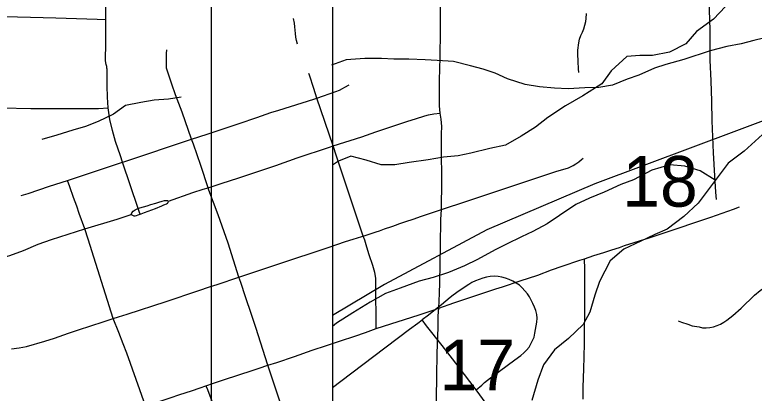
# Model space of a CAD drawing. Extents: x 0 to 34, y 0 to 22.
# Drawn here: x 12.978 to 13.589, y 17.535 to 17.847 of the extents above; entities that cross this region are included whole.
import ezdxf

# ---------------------------------------------------------------- set-up
doc = ezdxf.new("R2010")
doc.units = 0
for name, color, linetype in [('GM_X_City_Street', 7, 'Continuous'), ('GM_X_Corporation', 7, 'Continuous'), ('GM_X_Minor_River', 7, 'Continuous'), ('GM_X_Rail_Line', 7, 'Continuous'), ('GM_X_Section_Text', 7, 'Continuous'), ('GM_X_US_Shield', 7, 'Continuous'), ('SH_Data', 7, 'Continuous')]:
    doc.layers.add(name, color=color, linetype=linetype)

msp = doc.modelspace()

# ---------------------------------------------------------------- linework, layer by layer
at = {"layer": 'GM_X_City_Street'}
msp.add_line((13.08011, 17.68728), (13.06719, 17.7255), dxfattribs=at)
for points in [[(13.5574, 17.69468), (13.55697, 17.70063), (13.556, 17.71419), (13.55499, 17.73335), (13.554, 17.75978), (13.5537, 17.77587), (13.55301, 17.79283), (13.55222, 17.80979), (13.55212, 17.82217), (13.55212, 17.8345), (13.55137, 17.8599), (13.55056, 17.89935), (13.54961, 17.92405), (13.54935, 17.9307)], [(13.05344, 17.84344), (13.05377, 17.87151), (13.05382, 17.88023)], [(13.32944, 17.76611), (13.32891, 17.77205), (13.3288, 17.78203), (13.32875, 17.7933), (13.32941, 17.81207), (13.32952, 17.83395), (13.32965, 17.85264), (13.32983, 17.86402), (13.33007, 17.87471)], [(13.44386, 17.7995), (13.44367, 17.80255), (13.4432, 17.8087), (13.44301, 17.8149), (13.44309, 17.818), (13.44386, 17.82409), (13.44442, 17.82712), (13.44546, 17.83001), (13.44681, 17.83279), (13.44785, 17.83569), (13.44885, 17.83871), (13.44949, 17.84181), (13.44981, 17.84427), (13.45009, 17.84828)], [(12.94698, 17.84636), (12.95921, 17.84602), (13.01201, 17.84462), (13.0462, 17.84365), (13.05344, 17.84344)], [(13.05323, 17.82084), (13.05323, 17.82504), (13.05344, 17.84344)], [(13.21155, 17.82293), (13.21085, 17.82588), (13.21031, 17.82883), (13.20994, 17.83174), (13.20972, 17.83462), (13.20936, 17.83739), (13.20897, 17.84042), (13.20833, 17.84424)], [(13.05419, 17.80453), (13.05364, 17.80624), (13.05333, 17.8075), (13.05321, 17.80941), (13.05321, 17.81266), (13.05323, 17.82084)], [(13.10347, 17.8032), (13.10343, 17.80419), (13.10346, 17.80707), (13.10349, 17.80914), (13.10353, 17.81305), (13.10356, 17.81523), (13.1036, 17.81834)], [(13.05536, 17.7703), (13.05464, 17.77929), (13.05439, 17.78867), (13.05437, 17.79539), (13.05434, 17.8023), (13.0543, 17.80318), (13.05419, 17.80453)], [(13.19868, 17.52322), (13.1936, 17.53813), (13.1872, 17.55781), (13.18693, 17.55866), (13.17743, 17.58811), (13.17355, 17.59985), (13.16862, 17.61441), (13.16471, 17.62613), (13.16325, 17.63066), (13.15428, 17.65854), (13.14597, 17.68192), (13.13848, 17.70233), (13.13778, 17.70445), (13.13167, 17.72284), (13.12564, 17.74038), (13.12421, 17.74443), (13.11638, 17.7667), (13.11089, 17.78122), (13.10787, 17.79008), (13.10347, 17.8032)], [(13.27652, 17.58815), (13.27625, 17.62553), (13.27625, 17.62981), (13.27553, 17.63439), (13.27381, 17.64033), (13.27085, 17.64915), (13.26894, 17.6553), (13.26716, 17.66101), (13.26586, 17.6645), (13.26138, 17.67759), (13.24373, 17.73048), (13.24089, 17.73893), (13.22764, 17.77844), (13.225, 17.78634), (13.22139, 17.7975), (13.22095, 17.79885)], [(12.9835, 17.69788), (12.98916, 17.6997), (13.00684, 17.70574), (13.02162, 17.71033), (13.02489, 17.71141), (13.06719, 17.7255), (13.06901, 17.7261), (13.12421, 17.74443), (13.13694, 17.74866), (13.16352, 17.75752), (13.17814, 17.76251), (13.18964, 17.76643), (13.19609, 17.76854), (13.22508, 17.77763), (13.22764, 17.77844), (13.24324, 17.78377), (13.24637, 17.78501), (13.24886, 17.78625), (13.25073, 17.78734), (13.25431, 17.78943)], [(12.95806, 17.77046), (12.9675, 17.77049), (12.99143, 17.76974), (13.01709, 17.76974), (13.02893, 17.76978), (13.03807, 17.76997), (13.04718, 17.76998), (13.05536, 17.7703)], [(13.06719, 17.7255), (13.06537, 17.73085), (13.06145, 17.74263), (13.05875, 17.7516), (13.05678, 17.76076), (13.05536, 17.7703)], [(13.24089, 17.73893), (13.26481, 17.74659), (13.27635, 17.75048), (13.30276, 17.7593), (13.30888, 17.76127), (13.3166, 17.76367), (13.31979, 17.76452), (13.32403, 17.76547), (13.32944, 17.76611)], [(13.33036, 17.68635), (13.33055, 17.69072), (13.33079, 17.70618), (13.33043, 17.73992), (13.33053, 17.74907), (13.33071, 17.75508), (13.33018, 17.76112), (13.32944, 17.76611)], [(13.13778, 17.70445), (13.14845, 17.70779), (13.16321, 17.7127), (13.18062, 17.71849), (13.19379, 17.7229), (13.21143, 17.7292), (13.2381, 17.73804), (13.24089, 17.73893)], [(13.02257, 17.58423), (13.03088, 17.58719), (13.05109, 17.59364), (13.05949, 17.59637), (13.06373, 17.59775), (13.07084, 17.60006), (13.10329, 17.61054), (13.12936, 17.61919), (13.13965, 17.62279), (13.14523, 17.62465), (13.16325, 17.63066), (13.19533, 17.64135), (13.23763, 17.65544), (13.2511, 17.65993), (13.25753, 17.66191), (13.26476, 17.66413), (13.26586, 17.6645), (13.27002, 17.66589), (13.27655, 17.66801), (13.27924, 17.66893), (13.28347, 17.67038), (13.28948, 17.67244), (13.29317, 17.67378), (13.29527, 17.67454), (13.30093, 17.67648), (13.30699, 17.67855), (13.3139, 17.68086), (13.33036, 17.68635), (13.35125, 17.69333), (13.37779, 17.70216), (13.40432, 17.71108), (13.42497, 17.71776), (13.43526, 17.72091), (13.43758, 17.72185), (13.43921, 17.72274), (13.44127, 17.72409), (13.44374, 17.72585), (13.44615, 17.72774), (13.44749, 17.72878)], [(13.09544, 17.49704), (13.09463, 17.49932), (13.09352, 17.50293), (13.08894, 17.51599), (13.0862, 17.52427), (13.07073, 17.5679), (13.06777, 17.57541), (13.06408, 17.58475), (13.05949, 17.59637), (13.03887, 17.66187), (13.03593, 17.67056), (13.03147, 17.68307), (13.02932, 17.68911), (13.02672, 17.69644), (13.02357, 17.70529), (13.02162, 17.71033)], [(13.10503, 17.6933), (13.12524, 17.70042), (13.13379, 17.70321), (13.13778, 17.70445)], [(13.08011, 17.68728), (13.08146, 17.68775), (13.08457, 17.6887), (13.08755, 17.68952), (13.09058, 17.69046), (13.09451, 17.69167), (13.097, 17.69241), (13.09982, 17.69331), (13.10192, 17.69379), (13.10274, 17.69392), (13.10348, 17.69392), (13.10419, 17.69377), (13.10503, 17.6933)], [(13.0816, 17.68248), (13.08253, 17.68282), (13.08524, 17.68386), (13.09441, 17.68738), (13.09964, 17.68959), (13.10117, 17.69024), (13.1022, 17.69065), (13.10336, 17.69113), (13.10435, 17.69159), (13.10487, 17.69232), (13.10503, 17.6933)], [(13.07428, 17.68238), (13.07487, 17.68374), (13.07602, 17.68499), (13.07758, 17.68611), (13.07922, 17.68697), (13.08011, 17.68728)], [(13.0816, 17.68248), (13.08119, 17.68409), (13.08011, 17.68728)], [(13.32812, 17.60505), (13.32871, 17.61702), (13.329, 17.62609), (13.32953, 17.65664), (13.33002, 17.67832), (13.33036, 17.68635)], [(13.44847, 17.6458), (13.45615, 17.64836), (13.46451, 17.65105), (13.47103, 17.65308), (13.4773, 17.65516), (13.4816, 17.65668), (13.50193, 17.66312), (13.52241, 17.67007), (13.54287, 17.67677), (13.55275, 17.6801), (13.57142, 17.68678), (13.57648, 17.68859)], [(13.03593, 17.67056), (13.06275, 17.67855), (13.07428, 17.68238)], [(13.07428, 17.68238), (13.07528, 17.68181), (13.07637, 17.68132), (13.07745, 17.68123), (13.07869, 17.68145), (13.08014, 17.68195), (13.0816, 17.68248)], [(12.99749, 17.65785), (13.00858, 17.66167), (13.03593, 17.67056)], [(13.52573, 17.59448), (13.52858, 17.5933), (13.53371, 17.59165), (13.53733, 17.59048), (13.54312, 17.58952), (13.54604, 17.58887), (13.54902, 17.5887), (13.55205, 17.589), (13.55503, 17.58963), (13.55791, 17.59059), (13.5607, 17.59182), (13.5634, 17.59328), (13.56599, 17.59498), (13.57092, 17.59885), (13.57778, 17.60509), (13.58891, 17.61563), (13.59357, 17.61949), (13.60858, 17.63006), (13.62362, 17.64075), (13.63337, 17.64826), (13.64758, 17.66006), (13.65464, 17.66593)], [(12.95784, 17.64536), (12.96258, 17.64577), (12.96833, 17.64668), (12.97421, 17.64851), (12.98535, 17.65269), (12.99749, 17.65785)], [(13.32812, 17.60505), (13.34063, 17.60941), (13.37526, 17.62087), (13.38087, 17.62265), (13.39528, 17.62742), (13.40984, 17.63235), (13.42132, 17.6365), (13.43016, 17.63957), (13.44468, 17.64453), (13.44847, 17.6458)], [(13.44739, 17.52987), (13.4474, 17.53915), (13.44765, 17.54765), (13.44786, 17.55466), (13.44816, 17.56495), (13.44847, 17.57546), (13.44856, 17.58795), (13.44864, 17.59826), (13.44873, 17.61032), (13.44885, 17.62599), (13.44864, 17.63705), (13.44847, 17.6458)], [(13.35894, 17.53756), (13.36365, 17.54152), (13.36602, 17.54352), (13.37082, 17.54743), (13.3783, 17.55306), (13.39091, 17.5622), (13.39603, 17.56592), (13.39843, 17.56804), (13.4007, 17.57031), (13.40279, 17.57279), (13.40422, 17.57539), (13.40693, 17.58103), (13.40761, 17.58428), (13.40803, 17.5873), (13.40916, 17.59343), (13.40933, 17.59662), (13.40908, 17.59982), (13.40831, 17.60296), (13.4072, 17.60594), (13.40591, 17.60882), (13.40453, 17.61159), (13.40302, 17.61427), (13.40132, 17.61688), (13.39937, 17.61938), (13.39715, 17.62175), (13.39473, 17.62386), (13.39213, 17.62575), (13.38936, 17.62738), (13.38644, 17.62875), (13.38342, 17.62982), (13.38031, 17.63063), (13.37712, 17.63114), (13.37392, 17.6313), (13.37072, 17.63106), (13.36756, 17.63056), (13.36444, 17.6298), (13.36142, 17.62877), (13.35849, 17.6276), (13.35562, 17.62621), (13.3529, 17.6246), (13.3451, 17.61938), (13.34, 17.6157), (13.33754, 17.61377), (13.33035, 17.60782), (13.32558, 17.60387), (13.3196, 17.59918), (13.31437, 17.59525)], [(13.27652, 17.58815), (13.31193, 17.59956), (13.32355, 17.60346), (13.32812, 17.60505)], [(13.32602, 17.52526), (13.32621, 17.53048), (13.3267, 17.54896), (13.327, 17.56759), (13.32759, 17.58929), (13.3278, 17.59858), (13.32812, 17.60505)], [(13.2404, 17.53951), (13.24725, 17.5447), (13.27446, 17.56523), (13.30415, 17.58764), (13.3109, 17.59261), (13.31437, 17.59525)], [(13.5399, 17.29994), (13.53376, 17.3079), (13.52051, 17.32505), (13.50523, 17.34461), (13.49312, 17.36053), (13.49208, 17.36189), (13.48077, 17.37663), (13.46952, 17.39146), (13.45268, 17.41372), (13.45168, 17.41506), (13.44534, 17.42361), (13.43601, 17.43594), (13.42109, 17.45571), (13.40892, 17.47173), (13.40424, 17.47789), (13.39489, 17.49026), (13.38736, 17.50012), (13.37603, 17.51487), (13.36744, 17.52628), (13.35894, 17.53756), (13.34426, 17.55696), (13.331, 17.57416), (13.31818, 17.59029), (13.31437, 17.59525)], [(13.1872, 17.55781), (13.19446, 17.56012), (13.20915, 17.56508), (13.22377, 17.57022), (13.23547, 17.57416), (13.24717, 17.57808), (13.25901, 17.58192), (13.26784, 17.58502), (13.27652, 17.58815)], [(12.97557, 17.57129), (12.98182, 17.57215), (12.98796, 17.57346), (13.00293, 17.57779), (13.01099, 17.58021), (13.02257, 17.58423)], [(13.13602, 17.54089), (13.14238, 17.5431), (13.15144, 17.5461), (13.17408, 17.55361), (13.17987, 17.55548), (13.1872, 17.55781)], [(13.0862, 17.52427), (13.08898, 17.52519), (13.10659, 17.53095), (13.11454, 17.53358), (13.12411, 17.53676), (13.13128, 17.53925), (13.13602, 17.54089)], [(13.13602, 17.54089), (13.13735, 17.53768), (13.14531, 17.51642), (13.14609, 17.51332), (13.14684, 17.51033), (13.1473, 17.50879), (13.14779, 17.50756), (13.14851, 17.50655), (13.1491, 17.50604), (13.14971, 17.5056), (13.15043, 17.50533), (13.15114, 17.50526), (13.15196, 17.50529), (13.15264, 17.50541), (13.15411, 17.5058), (13.15564, 17.50632), (13.15867, 17.50719), (13.16167, 17.50813), (13.16456, 17.50929), (13.17055, 17.51133), (13.18245, 17.51557), (13.19868, 17.52322)]]:
    msp.add_lwpolyline(points, dxfattribs=at)
at = {"layer": 'GM_X_Corporation'}
msp.add_lwpolyline([(13.2404, 19.74462), (13.2404, 15.59448)], dxfattribs=at)
at = {"layer": 'GM_X_Minor_River'}
for points in [[(13.56482, 17.85397), (13.55491, 17.84374), (13.54082, 17.83353), (13.53206, 17.8233), (13.51874, 17.81651), (13.50468, 17.81352), (13.49404, 17.81355), (13.4834, 17.81283), (13.47045, 17.80109), (13.46282, 17.7901), (13.44722, 17.78027), (13.43276, 17.77196), (13.4183, 17.76251), (13.40802, 17.75457), (13.39622, 17.74701), (13.38328, 17.73945), (13.37036, 17.73684), (13.35477, 17.73309), (13.34413, 17.73085), (13.33197, 17.72975), (13.31943, 17.72751), (13.30384, 17.72529), (13.29206, 17.72343), (13.28066, 17.72347), (13.26814, 17.72731), (13.25561, 17.7304), (13.24534, 17.72625), (13.2404, 17.72307)], [(13.6032, 17.82971), (13.58837, 17.82596), (13.57772, 17.82333), (13.56594, 17.82109), (13.55225, 17.81734), (13.53058, 17.8102), (13.51575, 17.80607), (13.50624, 17.80306)], [(13.50624, 17.80306), (13.49331, 17.7974), (13.4838, 17.79402), (13.47163, 17.78912), (13.46023, 17.78726), (13.44883, 17.78692), (13.43515, 17.78621), (13.42375, 17.78663), (13.41122, 17.78781), (13.39945, 17.78975), (13.38503, 17.79436), (13.37478, 17.79896), (13.36491, 17.80241), (13.35428, 17.80511), (13.34023, 17.80858), (13.32694, 17.80938), (13.31706, 17.81018), (13.30339, 17.81061), (13.29123, 17.81065), (13.28097, 17.81107), (13.2673, 17.81111), (13.25172, 17.81003), (13.23955, 17.80551)], [(13.11561, 17.77934), (13.10497, 17.77747), (13.09319, 17.77675), (13.08217, 17.77489), (13.06962, 17.77228), (13.05973, 17.76509), (13.04717, 17.75905), (13.03652, 17.75491), (13.02625, 17.7519), (13.01294, 17.74777), (13.0004, 17.74439)], [(13.59833, 17.75124), (13.58043, 17.73458), (13.56711, 17.72475), (13.55872, 17.71376), (13.55147, 17.7039), (13.54232, 17.69177), (13.53051, 17.6808), (13.5168, 17.6702), (13.50653, 17.66568), (13.49512, 17.6604), (13.48105, 17.6536), (13.46962, 17.64414), (13.46084, 17.62707), (13.45701, 17.61569), (13.45279, 17.60164), (13.44744, 17.5914), (13.43525, 17.58004), (13.42383, 17.57058), (13.41467, 17.55807), (13.41008, 17.54554), (13.40509, 17.52884)], [(13.55642, 17.71064), (13.54392, 17.71837), (13.53139, 17.72221), (13.51886, 17.7234), (13.50403, 17.71889), (13.48881, 17.71096), (13.47854, 17.7072), (13.46485, 17.70079), (13.45268, 17.69589), (13.44126, 17.69061), (13.42794, 17.68153), (13.41767, 17.67473), (13.40587, 17.66831), (13.39636, 17.66378), (13.38419, 17.65774), (13.37468, 17.65322), (13.36022, 17.64528), (13.34957, 17.64), (13.33625, 17.63435), (13.32371, 17.63021), (13.31192, 17.62721), (13.29633, 17.62157), (13.28416, 17.61705), (13.2716, 17.60987), (13.25714, 17.60118), (13.24382, 17.59249), (13.2404, 17.58991)]]:
    msp.add_lwpolyline(points, dxfattribs=at)
at = {"layer": 'GM_X_Rail_Line'}
for points in [[(13.2404, 20.24939), (13.2404, 14.2201)], [(15.04011, 18.99876), (14.89003, 18.49791), (14.77587, 18.08165), (14.64474, 18.05058), (14.32955, 17.9691), (13.91678, 17.97559), (13.89038, 17.96958), (13.86935, 17.9605), (13.84404, 17.94417), (13.82606, 17.92493), (13.79728, 17.87135), (13.78402, 17.84741), (13.76278, 17.82947), (13.73567, 17.81573), (13.69777, 17.79733), (13.65703, 17.78154), (13.61658, 17.76725), (13.45712, 17.70773), (13.36788, 17.66963), (13.28339, 17.62439), (13.2404, 17.59882)]]:
    msp.add_lwpolyline(points, dxfattribs=at)
at = {"layer": 'GM_X_US_Shield'}
msp.add_lwpolyline([(13.2404, 18.2489), (13.2404, 17.23459), (14.08752, 17.22638), (14.09372, 18.2398)], close=True, dxfattribs=at)
at = {"layer": 'SH_Data'}
for p, q in [((13.1404, 21), (13.1404, 14)), ((13.2404, 20.9), (13.2404, 14.1))]:
    msp.add_line(p, q, dxfattribs=at)

# ---------------------------------------------------------------- texts
at = {"layer": 'GM_X_Section_Text'}
for s, p in [('18', (13.47971, 17.68881)), ('17', (13.32889, 17.53724))]:
    msp.add_text(s, height=0.041856, rotation=0.00001, dxfattribs=at).set_placement(p)

doc.saveas('drawing.dxf')
